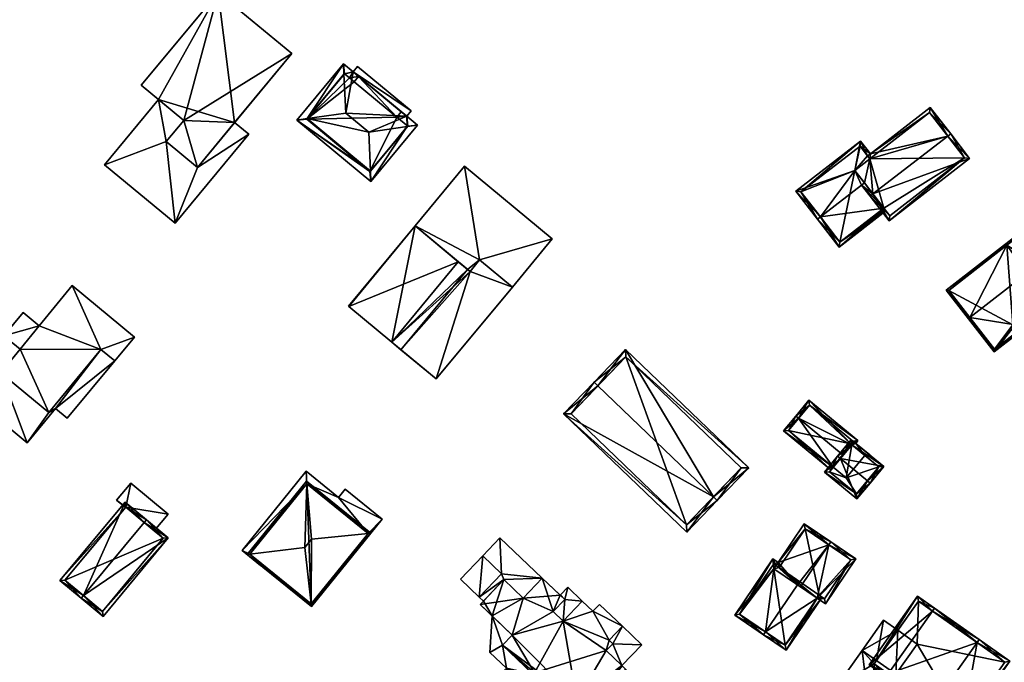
# Model space of a CAD drawing. Header units: inches. Extents: x 2685601 to 2690022, y 1235992 to 1239010.
# Tile 325 of 390: x 2689165 to 2689304, y 1238243 to 1238333. Entities that reach past the tile are written whole.
import ezdxf

# ---------------------------------------------------------------- set-up
doc = ezdxf.new("R2010")
doc.units = ezdxf.units.IN
doc.header["$MEASUREMENT"] = 0
doc.layers.add('Gebaeude Einzelhaus', color=10, linetype='Continuous')
doc.layers.add('Offenes Gebaeude', color=10, linetype='Continuous')

msp = doc.modelspace()

# ---------------------------------------------------------------- meshes
at = {"layer": 'Gebaeude Einzelhaus'}
mesh = msp.add_polyface(dxfattribs=at)
corners = [(2689187.957, 1238319.131, 526.62), (2689192.827, 1238337.186, 526.62), (2689181.978, 1238324.081, 526.62), (2689203.218, 1238328.584, 526.62), (2689189.884, 1238312.477, 526.62), (2689185.472, 1238316.129, 526.62), (2689184.411, 1238322.067, 523.816), (2689181.978, 1238324.081, 512.683), (2689184.411, 1238322.067, 512.683), (2689187.957, 1238319.131, 523.816), (2689185.472, 1238316.129, 523.816), (2689189.884, 1238312.477, 523.816), (2689195.141, 1238318.827, 523.816), (2689203.218, 1238328.584, 512.683), (2689195.141, 1238318.827, 512.683), (2689192.827, 1238337.186, 512.683), (2689187.957, 1238319.131, 512.683), (2689189.884, 1238312.477, 512.683), (2689185.472, 1238316.129, 512.683)]
mesh.append_faces([[corners[k] for k in face] for face in [(3, 0, 4), (4, 0, 5), (3, 1, 0), (0, 1, 2)]], dxfattribs={"color": 13})
mesh.append_faces([[corners[k] for k in face] for face in [(16, 17, 18), (8, 14, 16), (16, 14, 17), (8, 15, 14), (14, 15, 13), (8, 7, 15), (2, 1, 7), (7, 1, 15), (1, 3, 15), (15, 3, 13), (13, 12, 14), (12, 4, 11), (13, 3, 12), (12, 3, 4), (4, 5, 11), (11, 5, 10), (5, 0, 10), (10, 0, 9), (0, 6, 9), (6, 7, 8), (0, 2, 6), (6, 2, 7)]], dxfattribs={"color": 41})
mesh = msp.add_polyface(dxfattribs=at)
corners = [(2689214.371, 1238310.49, 525.308), (2689220.963, 1238318.453, 525.308), (2689219.49, 1238318.242, 526.198), (2689214.303, 1238311.977, 526.198), (2689214.053, 1238317.463, 529.484), (2689203.898, 1238319.16, 525.308), (2689205.371, 1238319.371, 526.198), (2689210.808, 1238320.15, 529.484), (2689211.858, 1238325.99, 525.308), (2689210.49, 1238327.123, 525.308), (2689210.558, 1238325.637, 526.198), (2689219.423, 1238319.728, 525.308), (2689219.555, 1238318.32, 526.116), (2689218.015, 1238319.596, 526.115), (2689218.633, 1238320.341, 525.333), (2689212.609, 1238325.329, 525.333), (2689211.337, 1238325.131, 526.112), (2689211.991, 1238324.582, 526.116), (2689210.622, 1238325.715, 526.116), (2689205.306, 1238319.293, 526.116), (2689214.238, 1238311.898, 526.116), (2689220.04, 1238320.473, 524.526), (2689212.475, 1238326.736, 524.526), (2689210.622, 1238325.715, 516.89), (2689211.337, 1238325.131, 516.89), (2689205.306, 1238319.293, 516.89), (2689214.238, 1238311.898, 516.89), (2689219.555, 1238318.32, 516.89), (2689218.015, 1238319.596, 516.89), (2689218.633, 1238320.341, 516.89), (2689212.609, 1238325.329, 516.89), (2689211.991, 1238324.582, 516.89), (2689211.858, 1238325.99, 525.208), (2689212.475, 1238326.736, 524.426), (2689219.423, 1238319.728, 525.208), (2689220.04, 1238320.473, 524.426)]
mesh.append_faces([[corners[k] for k in face] for face in [(11, 21, 8), (8, 21, 22), (5, 20, 0), (0, 20, 3), (6, 19, 5), (5, 19, 20), (9, 6, 5), (9, 10, 6), (8, 18, 9), (9, 18, 10), (8, 16, 18), (11, 15, 8), (8, 15, 16), (16, 15, 17), (11, 14, 15), (11, 13, 14), (1, 12, 11), (11, 12, 13), (1, 2, 12), (0, 2, 1), (0, 3, 2), (9, 6, 10), (10, 6, 7), (9, 5, 6), (11, 2, 1), (11, 4, 2), (8, 7, 11), (11, 7, 4), (8, 10, 7), (8, 9, 10), (6, 4, 7), (6, 3, 4), (6, 5, 3), (3, 5, 0), (0, 2, 3), (3, 2, 4), (0, 1, 2)]], dxfattribs={"color": 13})
mesh.append_faces([[corners[k] for k in face] for face in [(32, 35, 34), (33, 35, 32), (22, 21, 33), (33, 21, 35), (34, 21, 11), (34, 35, 21), (32, 34, 8), (8, 34, 11), (8, 22, 32), (32, 22, 33), (28, 31, 30), (28, 30, 29), (26, 28, 27), (25, 31, 28), (25, 28, 26), (24, 31, 25), (24, 25, 23), (16, 31, 24), (17, 31, 16), (30, 31, 15), (15, 31, 17), (29, 30, 15), (14, 29, 15), (28, 29, 14), (13, 28, 14), (27, 28, 13), (12, 27, 13), (2, 27, 12), (26, 27, 3), (3, 27, 2), (20, 26, 3), (25, 26, 20), (19, 25, 20), (23, 25, 6), (6, 25, 19), (10, 23, 6), (18, 23, 10), (24, 23, 16), (16, 23, 18)]], dxfattribs={"color": 41})
mesh = msp.add_polyface(dxfattribs=at)
corners = [(2689185.472, 1238316.129, 523.816), (2689184.411, 1238322.067, 523.816), (2689176.798, 1238312.871, 523.816), (2689187.957, 1238319.131, 523.816), (2689186.758, 1238304.626, 523.816), (2689189.884, 1238312.477, 523.816), (2689197.143, 1238317.169, 523.816), (2689195.141, 1238318.827, 523.816), (2689176.798, 1238312.871, 512.683), (2689184.411, 1238322.067, 512.683), (2689186.758, 1238304.626, 512.683), (2689197.143, 1238317.169, 512.683), (2689195.141, 1238318.827, 512.683), (2689185.472, 1238316.129, 512.683), (2689187.957, 1238319.131, 512.683), (2689189.884, 1238312.477, 512.683)]
mesh.append_faces([[corners[k] for k in face] for face in [(5, 6, 7), (0, 4, 5), (5, 4, 6), (0, 2, 4), (3, 1, 0), (0, 1, 2)]], dxfattribs={"color": 13})
mesh.append_faces([[corners[k] for k in face] for face in [(10, 15, 11), (11, 15, 12), (8, 13, 10), (10, 13, 15), (8, 9, 13), (13, 9, 14), (11, 12, 6), (6, 12, 7), (6, 4, 11), (11, 4, 10), (4, 2, 10), (10, 2, 8), (9, 8, 1), (1, 8, 2)]], dxfattribs={"color": 41})
mesh = msp.add_polyface(dxfattribs=at)
corners = [(2689283.599, 1238309.993, 536.343), (2689284.799, 1238308.438, 537.442), (2689285.195, 1238308.744, 537.442), (2689284.749, 1238313.715, 535.088), (2689295.771, 1238316.909, 537.442), (2689283.994, 1238310.299, 536.343), (2689293.29, 1238320.94, 534.808), (2689296.166, 1238317.214, 537.442), (2689284.839, 1238314.416, 534.808), (2689284.444, 1238314.11, 534.808), (2689282.624, 1238312.074, 535.088), (2689287.474, 1238304.973, 535.124), (2689298.841, 1238313.749, 535.124), (2689293.2, 1238320.239, 535.088), (2689287.564, 1238305.674, 535.389), (2689298.14, 1238313.839, 535.389), (2689298.14, 1238313.839, 522.065), (2689293.2, 1238320.239, 522.065), (2689284.749, 1238313.715, 522.065), (2689286.73, 1238306.754, 533.919), (2689286.73, 1238306.754, 522.065), (2689287.564, 1238305.674, 522.065), (2689282.624, 1238312.074, 522.065)]
mesh.append_faces([[corners[k] for k in face] for face in [(11, 15, 12), (12, 15, 7), (7, 15, 4), (11, 14, 15), (11, 1, 14), (14, 1, 2), (0, 2, 1), (0, 5, 2), (8, 3, 9), (6, 13, 8), (8, 13, 3), (6, 7, 13), (13, 7, 4), (2, 12, 4), (4, 12, 7), (1, 11, 2), (2, 11, 12), (5, 3, 10), (3, 8, 9), (3, 4, 8), (8, 4, 6), (6, 4, 7), (0, 2, 5), (5, 2, 3), (3, 2, 4), (0, 1, 2)]], dxfattribs={"color": 13})
mesh.append_faces([[corners[k] for k in face] for face in [(16, 18, 17), (16, 20, 18), (18, 20, 22), (16, 21, 20), (15, 14, 16), (16, 14, 21), (19, 2, 5), (19, 14, 2), (19, 21, 14), (19, 20, 21), (3, 13, 18), (18, 13, 17), (13, 16, 17), (4, 15, 13), (13, 15, 16)]], dxfattribs={"color": 41})
mesh = msp.add_polyface(dxfattribs=at)
corners = [(2689282.624, 1238312.074, 535.088), (2689283.466, 1238316.195, 533.551), (2689274.341, 1238309.151, 533.551), (2689284.444, 1238314.11, 534.808), (2689284.839, 1238314.416, 534.808), (2689277.787, 1238305.507, 536.342), (2689277.391, 1238305.201, 536.342), (2689283.599, 1238309.993, 536.343), (2689283.994, 1238310.299, 536.343), (2689284.749, 1238313.715, 535.088), (2689280.434, 1238301.26, 533.649), (2689286.73, 1238306.754, 533.919), (2689286.921, 1238306.507, 533.75), (2689286.948, 1238306.472, 533.727), (2689287.036, 1238306.358, 533.649), (2689280.524, 1238301.962, 533.92), (2689283.376, 1238315.494, 533.831), (2689275.043, 1238309.061, 533.831), (2689284.749, 1238313.715, 522.065), (2689283.376, 1238315.494, 522.065), (2689275.043, 1238309.061, 522.065), (2689280.524, 1238301.962, 522.065), (2689286.73, 1238306.754, 522.065), (2689282.624, 1238312.074, 522.065)]
mesh.append_faces([[corners[k] for k in face] for face in [(2, 17, 6), (6, 17, 5), (16, 4, 3), (2, 1, 17), (17, 1, 16), (16, 1, 4), (12, 15, 11), (12, 13, 15), (15, 6, 5), (15, 10, 6), (13, 14, 15), (15, 14, 10), (12, 10, 13), (13, 10, 14), (5, 11, 7), (7, 11, 8), (5, 10, 11), (11, 10, 12), (5, 6, 10), (3, 0, 9), (0, 7, 8), (0, 5, 7), (0, 2, 5), (5, 2, 6), (4, 1, 3), (3, 1, 0), (0, 1, 2)]], dxfattribs={"color": 13})
mesh.append_faces([[corners[k] for k in face] for face in [(18, 23, 19), (19, 23, 20), (20, 23, 21), (21, 23, 22), (11, 21, 22), (11, 15, 21), (5, 17, 15), (15, 17, 21), (21, 17, 20), (17, 16, 20), (20, 16, 19), (18, 3, 9), (19, 16, 18), (18, 16, 3)]], dxfattribs={"color": 41})
mesh = msp.add_polyface(dxfattribs=at)
corners = [(2689220.593, 1238304.231, 527.635), (2689228.351, 1238297.809, 527.635), (2689229.703, 1238299.442, 527.635), (2689239.944, 1238302.399, 527.635), (2689234.326, 1238295.613, 527.635), (2689227.563, 1238312.65, 527.635), (2689220.593, 1238304.231, 524.711), (2689227.563, 1238312.65, 511.977), (2689220.593, 1238304.231, 511.977), (2689226.702, 1238299.174, 526.441), (2689226.702, 1238299.174, 524.711), (2689228.351, 1238297.809, 526.457), (2689229.703, 1238299.442, 526.457), (2689234.326, 1238295.613, 526.501), (2689234.326, 1238295.613, 511.977), (2689239.944, 1238302.399, 511.977), (2689227.989, 1238298.108, 511.977), (2689229.703, 1238299.442, 511.977), (2689228.351, 1238297.809, 511.977)]
mesh.append_faces([[corners[k] for k in face] for face in [(0, 2, 5), (5, 2, 3), (3, 2, 4), (0, 1, 2)]], dxfattribs={"color": 13})
mesh.append_faces([[corners[k] for k in face] for face in [(14, 17, 15), (15, 17, 7), (7, 17, 8), (8, 17, 16), (16, 17, 18), (5, 3, 7), (7, 3, 15), (13, 3, 4), (13, 15, 3), (13, 14, 15), (4, 2, 13), (13, 2, 12), (2, 1, 12), (12, 1, 11), (1, 9, 11), (9, 6, 10), (1, 0, 9), (9, 0, 6), (6, 7, 8), (0, 5, 6), (6, 5, 7)]], dxfattribs={"color": 41})
mesh = msp.add_polyface(dxfattribs=at)
corners = [(2689211.241, 1238292.865, 524.711), (2689220.593, 1238304.231, 524.711), (2689211.207, 1238292.894, 524.711), (2689226.702, 1238299.174, 524.711), (2689217.316, 1238287.836, 524.711), (2689211.207, 1238292.894, 511.977), (2689220.593, 1238304.231, 511.977), (2689211.241, 1238292.865, 511.977), (2689217.316, 1238287.836, 511.977), (2689218.604, 1238286.77, 511.977), (2689218.604, 1238286.77, 524.711), (2689227.989, 1238298.108, 511.977)]
mesh.append_faces([[corners[k] for k in face] for face in [(3, 0, 4), (3, 1, 0), (0, 1, 2)]], dxfattribs={"color": 13})
mesh.append_faces([[corners[k] for k in face] for face in [(8, 11, 9), (5, 6, 7), (7, 6, 8), (8, 6, 11), (4, 9, 10), (0, 8, 4), (4, 8, 9), (0, 7, 8), (0, 2, 7), (7, 2, 5), (2, 1, 5), (5, 1, 6)]], dxfattribs={"color": 41})
mesh = msp.add_polyface(dxfattribs=at)
corners = [(2689306.447, 1238303.331, 533.183), (2689306.644, 1238303.484, 533.182), (2689306.491, 1238303.681, 533.031), (2689304.099, 1238301.507, 533.183), (2689295.539, 1238295.183, 533.031), (2689298.867, 1238291.303, 536.128), (2689298.669, 1238291.149, 536.128), (2689307.074, 1238297.671, 536.128), (2689309.101, 1238294.65, 534.227), (2689309.145, 1238295.001, 534.358), (2689311.848, 1238296.78, 534.227), (2689311.496, 1238296.825, 534.359), (2689305.258, 1238290.26, 533.644), (2689302.295, 1238286.476, 533.031), (2689305.879, 1238289.258, 533.031), (2689311.694, 1238296.979, 534.359), (2689302.339, 1238286.828, 533.162), (2689305.548, 1238289.318, 533.162), (2689304.948, 1238290.285, 533.754), (2689308.914, 1238294.815, 534.355), (2689306.448, 1238303.33, 533.183), (2689295.89, 1238295.139, 533.183), (2689304.948, 1238290.285, 523.943), (2689305.548, 1238289.318, 523.943), (2689308.914, 1238294.815, 523.943), (2689311.496, 1238296.825, 523.943), (2689306.448, 1238303.33, 523.943), (2689304.098, 1238301.508, 523.943), (2689295.89, 1238295.139, 523.943), (2689302.339, 1238286.828, 523.943)]
mesh.append_faces([[corners[k] for k in face] for face in [(4, 21, 6), (6, 21, 5), (4, 3, 21), (4, 2, 3), (3, 2, 20), (20, 2, 1), (8, 11, 10), (10, 11, 15), (12, 19, 8), (8, 19, 11), (12, 18, 19), (14, 17, 12), (12, 17, 18), (14, 16, 17), (16, 6, 5), (14, 13, 16), (16, 13, 6), (11, 10, 15), (12, 13, 14), (12, 5, 13), (13, 5, 6), (8, 7, 12), (12, 7, 5), (11, 9, 10), (10, 9, 8), (8, 9, 7), (3, 5, 7), (3, 4, 5), (5, 4, 6), (0, 2, 3), (3, 2, 4), (0, 1, 2)]], dxfattribs={"color": 13})
mesh.append_faces([[corners[k] for k in face] for face in [(24, 27, 25), (25, 27, 26), (24, 22, 27), (27, 22, 28), (28, 22, 29), (29, 22, 23), (17, 16, 23), (23, 16, 29), (16, 28, 29), (5, 21, 16), (16, 21, 28), (3, 27, 21), (21, 27, 28), (20, 26, 3), (3, 26, 27), (11, 19, 25), (25, 19, 24), (19, 18, 24), (24, 18, 22), (18, 17, 22), (22, 17, 23)]], dxfattribs={"color": 41})
mesh = msp.add_polyface(dxfattribs=at)
corners = [(2689228.351, 1238297.809, 526.457), (2689217.316, 1238287.836, 526.441), (2689223.589, 1238282.643, 526.501), (2689226.702, 1238299.174, 526.441), (2689234.326, 1238295.613, 526.501), (2689229.703, 1238299.442, 526.457), (2689217.316, 1238287.836, 524.711), (2689226.702, 1238299.174, 524.711), (2689218.604, 1238286.77, 524.711), (2689223.589, 1238282.643, 511.977), (2689218.604, 1238286.77, 511.977), (2689234.326, 1238295.613, 511.977), (2689227.989, 1238298.108, 511.977), (2689228.351, 1238297.809, 511.977), (2689229.703, 1238299.442, 511.977)]
mesh.append_faces([[corners[k] for k in face] for face in [(0, 4, 5), (0, 2, 4), (3, 1, 0), (0, 1, 2)]], dxfattribs={"color": 13})
mesh.append_faces([[corners[k] for k in face] for face in [(10, 13, 9), (9, 13, 11), (11, 13, 14), (10, 12, 13), (2, 11, 4), (2, 9, 11), (1, 8, 2), (2, 8, 9), (9, 8, 10), (1, 6, 8), (1, 3, 6), (6, 3, 7)]], dxfattribs={"color": 41})
mesh = msp.add_polyface(dxfattribs=at)
corners = [(2689167.543, 1238290.15, 523.544), (2689165.292, 1238292.013, 523.544), (2689162.585, 1238288.743, 523.544), (2689164.892, 1238286.834, 523.544), (2689168.907, 1238277.905, 523.544), (2689162.139, 1238283.509, 523.544), (2689176.282, 1238286.814, 523.544), (2689181.013, 1238288.546, 523.544), (2689178.238, 1238285.194, 523.544), (2689172.232, 1238295.815, 523.544), (2689162.139, 1238283.509, 521.446), (2689164.892, 1238286.834, 521.446), (2689168.907, 1238277.905, 521.446), (2689176.282, 1238286.814, 521.446), (2689178.238, 1238285.194, 521.446), (2689178.238, 1238285.194, 508.724), (2689181.013, 1238288.546, 508.724), (2689172.232, 1238295.815, 508.724), (2689167.543, 1238290.15, 508.724), (2689165.292, 1238292.013, 508.724), (2689162.585, 1238288.743, 508.724), (2689162.585, 1238288.743, 521.446), (2689176.282, 1238286.814, 508.724), (2689164.892, 1238286.834, 508.724), (2689168.907, 1238277.905, 508.724), (2689162.139, 1238283.509, 508.724)]
mesh.append_faces([[corners[k] for k in face] for face in [(0, 6, 9), (9, 6, 7), (7, 6, 8), (0, 3, 6), (6, 3, 4), (4, 3, 5), (0, 2, 3), (0, 1, 2)]], dxfattribs={"color": 13})
mesh.append_faces([[corners[k] for k in face] for face in [(23, 24, 25), (23, 22, 24), (22, 16, 15), (22, 17, 16), (20, 18, 23), (23, 18, 22), (22, 18, 17), (20, 19, 18), (3, 2, 11), (11, 2, 21), (19, 21, 1), (1, 21, 2), (19, 20, 21), (1, 0, 19), (19, 0, 18), (0, 9, 18), (18, 9, 17), (9, 7, 17), (17, 7, 16), (14, 7, 8), (14, 16, 7), (14, 15, 16), (8, 6, 14), (14, 6, 13), (6, 4, 13), (13, 4, 12), (4, 5, 12), (12, 5, 10), (5, 3, 10), (10, 3, 11)]], dxfattribs={"color": 41})
mesh = msp.add_polyface(dxfattribs=at)
corners = [(2689165.849, 1238273.654, 521.446), (2689168.907, 1238277.905, 521.446), (2689162.139, 1238283.509, 521.446), (2689169.85, 1238278.487, 521.446), (2689176.282, 1238286.814, 521.446), (2689162.585, 1238288.743, 521.446), (2689164.892, 1238286.834, 521.446), (2689156.501, 1238281.394, 521.446), (2689178.238, 1238285.194, 521.446), (2689171.532, 1238277.094, 521.446), (2689162.585, 1238288.743, 508.724), (2689156.501, 1238281.394, 508.724), (2689165.849, 1238273.654, 508.724), (2689169.85, 1238278.487, 508.724), (2689171.532, 1238277.094, 508.724), (2689178.238, 1238285.194, 508.724), (2689164.892, 1238286.834, 508.724), (2689162.139, 1238283.509, 508.724), (2689168.907, 1238277.905, 508.724), (2689176.282, 1238286.814, 508.724)]
mesh.append_faces([[corners[k] for k in face] for face in [(4, 3, 8), (8, 3, 9), (0, 2, 7), (7, 2, 5), (5, 2, 6), (4, 1, 3), (3, 1, 0), (0, 1, 2)]], dxfattribs={"color": 13})
mesh.append_faces([[corners[k] for k in face] for face in [(13, 15, 14), (13, 19, 15), (12, 18, 13), (13, 18, 19), (10, 17, 11), (11, 17, 12), (12, 17, 18), (10, 16, 17), (9, 15, 8), (9, 14, 15), (9, 3, 14), (14, 3, 13), (3, 0, 13), (13, 0, 12), (0, 7, 12), (12, 7, 11), (5, 10, 7), (7, 10, 11)]], dxfattribs={"color": 41})
mesh = msp.add_polyface(dxfattribs=at)
corners = [(2689262.681, 1238266.006, 532.069), (2689241.56, 1238277.72, 528.435), (2689258.933, 1238261.024, 528.435), (2689246.39, 1238281.664, 532.069), (2689245.85, 1238282.183, 532.069), (2689263.221, 1238265.486, 532.069), (2689267.684, 1238270.129, 527.803), (2689250.311, 1238286.825, 527.803), (2689242.62, 1238277.741, 528.875), (2689250.333, 1238285.765, 528.299), (2689258.911, 1238262.084, 528.875), (2689266.624, 1238270.108, 528.3), (2689266.624, 1238270.108, 517.218), (2689250.333, 1238285.765, 517.218), (2689242.62, 1238277.741, 517.218), (2689258.911, 1238262.084, 517.218)]
mesh.append_faces([[corners[k] for k in face] for face in [(11, 9, 6), (6, 9, 7), (10, 0, 5), (5, 0, 11), (5, 11, 6), (2, 10, 5), (8, 10, 1), (1, 10, 2), (3, 8, 4), (9, 3, 4), (7, 9, 4), (4, 8, 1), (0, 7, 3), (3, 7, 4), (5, 6, 0), (0, 6, 7), (0, 2, 5), (4, 1, 3), (3, 1, 0), (0, 1, 2)]], dxfattribs={"color": 13})
mesh.append_faces([[corners[k] for k in face] for face in [(13, 15, 14), (12, 15, 13), (10, 15, 0), (11, 15, 12), (0, 15, 11), (14, 15, 10), (8, 14, 10), (3, 14, 8), (13, 14, 9), (9, 14, 3), (12, 13, 9), (11, 12, 9)]], dxfattribs={"color": 41})
mesh = msp.add_polyface(dxfattribs=at)
corners = [(2689279.589, 1238270.198, 524.453), (2689272.59, 1238275.313, 524.222), (2689279.272, 1238269.812, 524.222), (2689274.709, 1238277.1, 525.485), (2689274.323, 1238277.418, 525.485), (2689281.005, 1238271.917, 525.485), (2689282.203, 1238273.371, 524.662), (2689282.204, 1238273.373, 524.662), (2689282.765, 1238273.556, 524.444), (2689284.034, 1238271.865, 524.662), (2689283.089, 1238273.95, 524.222), (2689276.163, 1238279.653, 524.222), (2689284.738, 1238271.934, 524.444), (2689284.42, 1238271.548, 524.662), (2689282.061, 1238273.488, 524.662), (2689282.378, 1238273.871, 524.445), (2689276.231, 1238278.949, 524.44), (2689273.294, 1238275.381, 524.454), (2689282.203, 1238273.371, 518.391), (2689282.061, 1238273.488, 518.391), (2689284.034, 1238271.865, 518.391), (2689282.378, 1238273.871, 518.391), (2689276.231, 1238278.949, 518.391), (2689273.294, 1238275.381, 518.391), (2689279.589, 1238270.198, 518.391), (2689281.42, 1238268.69, 518.391)]
mesh.append_faces([[corners[k] for k in face] for face in [(4, 17, 1), (1, 17, 2), (2, 17, 0), (4, 3, 17), (9, 12, 13), (9, 8, 12), (10, 16, 11), (11, 16, 4), (4, 16, 3), (8, 15, 10), (10, 15, 16), (9, 7, 8), (8, 7, 15), (15, 7, 14), (14, 7, 6), (3, 11, 4), (8, 9, 12), (12, 9, 13), (3, 7, 11), (11, 7, 10), (10, 7, 8), (8, 7, 9), (5, 6, 3), (3, 6, 7), (3, 0, 5), (4, 1, 3), (3, 1, 0), (0, 1, 2)]], dxfattribs={"color": 13})
mesh.append_faces([[corners[k] for k in face] for face in [(24, 18, 25), (25, 18, 20), (24, 19, 18), (19, 22, 21), (24, 23, 19), (19, 23, 22), (0, 23, 24), (0, 17, 23), (3, 16, 17), (17, 16, 23), (23, 16, 22), (16, 21, 22), (16, 15, 21), (15, 19, 21), (15, 14, 19), (6, 9, 20), (20, 18, 6), (6, 18, 14), (14, 18, 19)]], dxfattribs={"color": 41})
mesh = msp.add_polyface(dxfattribs=at)
corners = [(2689284.414, 1238268.281, 526.434), (2689284.8, 1238267.964, 526.434), (2689286.723, 1238270.3, 525.064), (2689280.599, 1238271.423, 526.434), (2689282.135, 1238274.076, 525.064), (2689280.213, 1238271.741, 526.434), (2689278.361, 1238269.493, 525.064), (2689282.949, 1238265.715, 525.064), (2689286.019, 1238270.231, 525.291), (2689282.88, 1238266.419, 525.299), (2689282.204, 1238273.373, 525.29), (2689279.065, 1238269.561, 525.299), (2689282.88, 1238266.419, 518.391), (2689286.019, 1238270.231, 518.391), (2689284.034, 1238271.865, 524.662), (2689284.034, 1238271.865, 518.391), (2689282.204, 1238273.373, 524.662), (2689279.589, 1238270.198, 524.453), (2689279.065, 1238269.561, 518.391), (2689281.005, 1238271.917, 525.485), (2689282.203, 1238273.371, 524.662), (2689282.204, 1238273.373, 518.391), (2689282.203, 1238273.371, 518.391), (2689279.589, 1238270.198, 518.391), (2689281.42, 1238268.69, 518.391)]
mesh.append_faces([[corners[k] for k in face] for face in [(11, 9, 6), (6, 9, 7), (3, 11, 5), (10, 3, 5), (5, 11, 6), (4, 10, 5), (8, 10, 2), (2, 10, 4), (1, 9, 0), (0, 8, 1), (7, 9, 1), (1, 8, 2), (3, 7, 0), (0, 7, 1), (5, 6, 3), (3, 6, 7), (3, 4, 5), (0, 2, 3), (3, 2, 4), (0, 1, 2)]], dxfattribs={"color": 13})
mesh.append_faces([[corners[k] for k in face] for face in [(21, 15, 22), (13, 24, 15), (24, 18, 23), (13, 12, 24), (24, 12, 18), (9, 11, 12), (12, 11, 18), (18, 17, 23), (20, 21, 22), (20, 16, 21), (19, 10, 20), (20, 10, 16), (17, 3, 19), (19, 3, 10), (18, 11, 17), (17, 11, 3), (8, 14, 10), (10, 14, 16), (8, 13, 14), (14, 13, 15), (8, 12, 13), (8, 9, 12), (8, 0, 9)]], dxfattribs={"color": 41})
mesh = msp.add_polyface(dxfattribs=at)
corners = [(2689205.981, 1238250.544, 522.93), (2689214.345, 1238260.876, 522.93), (2689213.991, 1238260.841, 523.104), (2689205.941, 1238250.897, 523.104), (2689205.989, 1238260.059, 527.039), (2689205.04, 1238258.888, 527.039), (2689196.918, 1238257.881, 522.93), (2689197.274, 1238257.925, 523.11), (2689205.281, 1238268.213, 522.93), (2689205.312, 1238267.853, 523.112), (2689213.994, 1238260.839, 523.101), (2689205.944, 1238250.895, 523.101), (2689205.319, 1238267.861, 523.104), (2689197.269, 1238257.919, 523.105), (2689213.994, 1238260.839, 519.829), (2689205.319, 1238267.861, 511.169), (2689205.319, 1238267.861, 519.829), (2689213.994, 1238260.839, 511.169), (2689213.994, 1238260.839, 519.929), (2689205.319, 1238267.861, 519.929), (2689197.269, 1238257.919, 511.169), (2689197.269, 1238257.919, 519.829), (2689197.269, 1238257.919, 519.929), (2689198.967, 1238256.544, 519.829), (2689205.944, 1238250.895, 511.169), (2689198.967, 1238256.544, 519.929), (2689211.579, 1238257.855, 519.829), (2689211.579, 1238257.855, 519.929)]
mesh.append_faces([[corners[k] for k in face] for face in [(13, 3, 6), (7, 13, 6), (9, 7, 8), (12, 9, 8), (2, 12, 8), (8, 7, 6), (10, 2, 1), (1, 2, 8), (3, 11, 0), (0, 11, 10), (6, 3, 0), (0, 10, 1), (9, 5, 4), (8, 7, 9), (9, 7, 5), (8, 6, 7), (2, 9, 4), (1, 8, 2), (2, 8, 9), (7, 3, 5), (7, 6, 3), (3, 6, 0), (3, 4, 5), (0, 2, 3), (3, 2, 4), (0, 1, 2)]], dxfattribs={"color": 13})
mesh.append_faces([[corners[k] for k in face] for face in [(15, 24, 20), (17, 24, 15), (10, 27, 18), (26, 17, 14), (26, 24, 17), (10, 11, 27), (27, 11, 26), (26, 11, 24), (20, 23, 21), (25, 13, 22), (23, 3, 25), (25, 3, 13), (23, 11, 3), (20, 24, 23), (23, 24, 11), (22, 9, 19), (19, 9, 12), (13, 7, 22), (22, 7, 9), (15, 20, 16), (16, 20, 21), (12, 2, 19), (19, 2, 18), (18, 2, 10), (17, 15, 14), (14, 15, 16)]], dxfattribs={"color": 41})
mesh = msp.add_polyface(dxfattribs=at)
corners = [(2689182.387, 1238262.4, 519.316), (2689185.78, 1238260.231, 515.524), (2689182.706, 1238262.784, 519.316), (2689173.823, 1238252.089, 519.316), (2689176.578, 1238249.151, 515.524), (2689173.504, 1238251.704, 519.316), (2689179.704, 1238265.278, 515.524), (2689170.501, 1238254.198, 515.524), (2689176.513, 1238249.855, 515.998), (2689185.076, 1238260.166, 515.999), (2689179.769, 1238264.574, 516.01), (2689171.205, 1238254.263, 516.01), (2689183.806, 1238261.221, 515.138), (2689183.806, 1238261.221, 515.038), (2689185.076, 1238260.166, 508.389), (2689179.769, 1238264.574, 508.389), (2689179.769, 1238264.574, 515.038), (2689179.769, 1238264.574, 515.138), (2689179.733, 1238264.531, 515.038), (2689171.205, 1238254.263, 508.389), (2689179.733, 1238264.531, 515.138), (2689176.513, 1238249.855, 508.389)]
mesh.append_faces([[corners[k] for k in face] for face in [(3, 8, 5), (11, 3, 5), (10, 11, 7), (7, 11, 5), (6, 10, 7), (0, 10, 2), (9, 0, 2), (2, 10, 6), (1, 8, 9), (1, 9, 2), (5, 8, 4), (4, 8, 1), (3, 7, 5), (2, 6, 0), (0, 6, 3), (3, 6, 7), (4, 3, 5), (4, 1, 3), (3, 1, 0), (0, 1, 2)]], dxfattribs={"color": 13})
mesh.append_faces([[corners[k] for k in face] for face in [(14, 21, 19), (14, 19, 15), (9, 8, 14), (14, 8, 21), (8, 19, 21), (3, 11, 8), (8, 11, 19), (15, 18, 16), (20, 10, 17), (18, 11, 20), (20, 11, 10), (15, 19, 18), (18, 19, 11), (10, 12, 17), (13, 15, 16), (13, 14, 15), (12, 9, 13), (13, 9, 14), (10, 0, 12), (12, 0, 9)]], dxfattribs={"color": 41})
mesh = msp.add_polyface(dxfattribs=at)
corners = [(2689277.32, 1238251.721, 525.047), (2689278.498, 1238250.923, 524.379), (2689282.796, 1238257.269, 524.379), (2689278.983, 1238259.249, 526.382), (2689279.264, 1238259.663, 526.382), (2689274.964, 1238253.316, 526.382), (2689271.535, 1238256.343, 524.379), (2689271.208, 1238255.861, 524.379), (2689274.554, 1238253.594, 526.163), (2689271.815, 1238256.757, 524.38), (2689275.508, 1238262.208, 524.379), (2689277.6, 1238252.134, 525.047), (2689278.364, 1238251.618, 524.614), (2689282.103, 1238257.135, 524.613), (2689275.641, 1238261.513, 524.6), (2689271.949, 1238256.064, 524.599), (2689271.071, 1238257.261, 523.983), (2689265.691, 1238249.32, 523.983), (2689270.062, 1238246.964, 526.163), (2689269.781, 1238246.55, 526.163), (2689277.32, 1238251.721, 524.612), (2689272.963, 1238244.395, 524.379), (2689278.015, 1238251.854, 524.379), (2689277.6, 1238252.134, 524.612), (2689272.829, 1238245.09, 524.611), (2689271.205, 1238256.566, 524.204), (2689266.386, 1238249.454, 524.204), (2689277.32, 1238251.721, 516.249), (2689277.6, 1238252.134, 516.249), (2689278.364, 1238251.618, 516.249), (2689282.103, 1238257.135, 516.249), (2689275.641, 1238261.513, 516.249), (2689271.949, 1238256.064, 516.249), (2689271.535, 1238256.343, 516.249), (2689271.208, 1238255.861, 516.249), (2689271.205, 1238256.566, 516.249), (2689266.386, 1238249.454, 516.249), (2689272.829, 1238245.09, 516.249)]
mesh.append_faces([[corners[k] for k in face] for face in [(16, 26, 17), (17, 26, 19), (19, 26, 18), (16, 25, 26), (16, 9, 25), (25, 9, 6), (22, 20, 23), (19, 24, 21), (21, 24, 22), (22, 24, 20), (19, 18, 24), (18, 20, 8), (20, 22, 23), (19, 21, 18), (18, 21, 20), (20, 21, 22), (7, 18, 8), (7, 17, 18), (18, 17, 19), (9, 16, 6), (6, 16, 7), (7, 16, 17), (9, 15, 6), (10, 14, 9), (9, 14, 15), (10, 4, 14), (14, 4, 3), (1, 13, 2), (2, 13, 4), (4, 13, 3), (0, 12, 1), (1, 12, 13), (0, 11, 12), (9, 3, 10), (10, 3, 4), (6, 8, 9), (9, 8, 3), (3, 8, 5), (6, 7, 8), (0, 3, 5), (0, 2, 3), (3, 2, 4), (0, 1, 2)]], dxfattribs={"color": 13})
mesh.append_faces([[corners[k] for k in face] for face in [(33, 34, 35), (35, 34, 36), (36, 34, 37), (37, 34, 27), (24, 27, 20), (24, 37, 27), (18, 26, 24), (24, 26, 37), (37, 26, 36), (26, 25, 36), (36, 25, 35), (6, 33, 25), (25, 33, 35), (28, 30, 29), (28, 31, 30), (28, 32, 31), (32, 34, 33), (28, 27, 32), (32, 27, 34), (15, 32, 6), (6, 32, 33), (14, 31, 15), (15, 31, 32), (14, 30, 31), (3, 13, 14), (14, 13, 30), (13, 29, 30), (13, 12, 29), (23, 12, 11), (23, 29, 12), (23, 28, 29), (20, 23, 0), (0, 23, 11), (20, 28, 23), (20, 27, 28), (0, 5, 20), (20, 5, 8)]], dxfattribs={"color": 41})
mesh = msp.add_polyface(dxfattribs=at)
corners = [(2689238.149, 1238234.748, 517.044), (2689237.418, 1238230.468, 517.044), (2689241.375, 1238234.619, 517.044), (2689232.081, 1238235.555, 517.044), (2689239.62, 1238236.293, 517.044), (2689234.567, 1238238.163, 517.044), (2689244.849, 1238236, 525.33), (2689250.293, 1238241.71, 525.33), (2689249.83, 1238242.151, 525.33), (2689249.78, 1238242.199, 525.33), (2689243.44, 1238237.343, 525.33), (2689247.559, 1238244.318, 525.33), (2689247.969, 1238245.786, 525.33), (2689248.488, 1238245.291, 525.33), (2689241.516, 1238248.484, 525.33), (2689245.694, 1238249.864, 525.33), (2689249.856, 1238247.766, 525.33), (2689246.628, 1238250.844, 525.33), (2689244.194, 1238251.293, 525.33), (2689234.301, 1238246.514, 525.33), (2689240.09, 1238249.845, 525.33), (2689238.543, 1238254.558, 525.33), (2689241.708, 1238251.541, 525.33), (2689235.856, 1238251.74, 525.33), (2689229.783, 1238250.821, 525.33), (2689233.133, 1238254.336, 525.33), (2689232.944, 1238245.09, 525.33), (2689242.313, 1238236.159, 525.33), (2689241.708, 1238251.541, 522.502), (2689242.129, 1238253.259, 522.502), (2689241.123, 1238252.203, 522.502), (2689244.194, 1238251.293, 522.502), (2689241.071, 1238252.148, 522.502), (2689241.516, 1238248.484, 522.502), (2689240.09, 1238249.845, 522.502), (2689232.798, 1238255.16, 522.502), (2689238.543, 1238254.558, 522.502), (2689232.581, 1238260.239, 522.502), (2689233.133, 1238254.336, 522.502), (2689235.856, 1238251.74, 522.502), (2689230.148, 1238257.685, 522.502), (2689229.648, 1238251.856, 522.502), (2689230.235, 1238251.296, 522.502), (2689233.479, 1238241.84, 522.502), (2689242.313, 1238236.159, 522.502), (2689232.944, 1238245.09, 522.502), (2689239.62, 1238236.293, 522.502), (2689242.843, 1238233.22, 522.502), (2689244.849, 1238236, 522.502), (2689243.44, 1238237.343, 522.502), (2689231.474, 1238249.209, 522.502), (2689234.301, 1238246.514, 522.502), (2689231.161, 1238244.05, 522.502), (2689238.149, 1238234.748, 522.502), (2689232.16, 1238240.458, 522.502), (2689250.63, 1238241.389, 522.502), (2689250.293, 1238241.71, 522.502), (2689248.488, 1238245.291, 522.502), (2689249.78, 1238242.199, 522.502), (2689252.596, 1238245.154, 522.502), (2689247.559, 1238244.318, 522.502), (2689249.856, 1238247.766, 522.502), (2689247.969, 1238245.786, 522.502), (2689230.148, 1238257.685, 517.114), (2689229.648, 1238251.856, 517.114), (2689232.798, 1238255.16, 517.114), (2689226.999, 1238254.381, 517.114), (2689232.081, 1238235.555, 510.839), (2689234.567, 1238238.163, 510.839), (2689237.418, 1238230.468, 510.838), (2689241.375, 1238234.619, 510.838), (2689237.254, 1238240.982, 510.839), (2689242.5, 1238236.355, 510.838), (2689237.441, 1238241.178, 510.839), (2689242.778, 1238236.09, 510.838), (2689230.235, 1238251.296, 510.839), (2689229.783, 1238250.821, 510.839), (2689231.474, 1238249.209, 510.839), (2689250.293, 1238241.71, 510.839), (2689249.83, 1238242.151, 510.839), (2689249.78, 1238242.199, 510.839), (2689249.856, 1238247.766, 510.839), (2689246.628, 1238250.844, 510.839), (2689245.694, 1238249.864, 510.839), (2689244.194, 1238251.293, 510.839), (2689238.543, 1238254.558, 510.839), (2689241.071, 1238252.148, 510.839), (2689241.516, 1238248.484, 510.839), (2689247.969, 1238245.786, 510.839), (2689247.559, 1238244.318, 510.839), (2689248.488, 1238245.291, 510.839), (2689243.44, 1238237.343, 510.839), (2689244.849, 1238236, 510.838), (2689232.944, 1238245.09, 510.839), (2689234.301, 1238246.514, 510.839), (2689235.856, 1238251.74, 510.839), (2689240.09, 1238249.845, 510.839), (2689233.133, 1238254.336, 510.839), (2689241.708, 1238251.541, 510.839), (2689232.581, 1238260.239, 510.839), (2689230.148, 1238257.685, 510.839), (2689229.648, 1238251.856, 510.839), (2689231.161, 1238244.05, 510.839), (2689233.479, 1238241.84, 510.839), (2689232.16, 1238240.458, 510.839), (2689242.843, 1238233.22, 510.838), (2689250.63, 1238241.389, 510.839), (2689252.596, 1238245.154, 510.839), (2689242.129, 1238253.259, 510.839), (2689241.123, 1238252.203, 510.839), (2689232.798, 1238255.16, 510.839), (2689226.999, 1238254.381, 510.839)]
mesh.append_faces([[corners[k] for k in face] for face in [(66, 64, 63), (63, 64, 65), (57, 61, 62), (57, 59, 61), (60, 58, 57), (57, 58, 59), (48, 55, 56), (48, 47, 55), (46, 43, 53), (53, 43, 54), (43, 45, 52), (52, 45, 50), (50, 45, 51), (49, 44, 48), (48, 44, 47), (47, 44, 46), (46, 44, 43), (43, 44, 45), (38, 41, 42), (38, 35, 41), (35, 37, 40), (39, 36, 38), (38, 36, 35), (35, 36, 37), (31, 28, 33), (33, 28, 34), (28, 30, 32), (31, 29, 28), (28, 29, 30), (10, 26, 27), (10, 19, 26), (19, 23, 24), (24, 23, 25), (19, 20, 23), (23, 20, 21), (21, 20, 22), (10, 14, 19), (19, 14, 20), (14, 15, 18), (15, 16, 17), (14, 12, 15), (15, 12, 16), (10, 11, 14), (14, 11, 12), (12, 11, 13), (6, 9, 10), (10, 9, 11), (6, 8, 9), (6, 7, 8), (3, 0, 5), (0, 2, 4), (3, 1, 0), (0, 1, 2)]], dxfattribs={"color": 13})
mesh.append_faces([[corners[k] for k in face] for face in [(111, 100, 101), (101, 100, 110), (66, 101, 64), (66, 111, 101), (63, 100, 66), (66, 100, 111), (107, 90, 81), (81, 90, 88), (107, 80, 90), (90, 80, 89), (74, 105, 70), (74, 92, 105), (105, 92, 106), (106, 92, 78), (72, 91, 74), (74, 91, 92), (103, 68, 104), (103, 71, 68), (77, 93, 102), (102, 93, 103), (103, 93, 71), (77, 94, 93), (110, 97, 101), (101, 97, 75), (110, 85, 97), (97, 85, 95), (100, 99, 110), (110, 99, 85), (109, 98, 86), (98, 87, 96), (98, 84, 87), (109, 108, 98), (98, 108, 84), (30, 29, 109), (109, 29, 108), (32, 30, 86), (86, 30, 109), (31, 84, 29), (29, 84, 108), (59, 107, 61), (61, 107, 81), (59, 58, 107), (107, 58, 80), (55, 106, 56), (56, 106, 78), (55, 47, 106), (106, 47, 105), (105, 2, 70), (2, 46, 4), (105, 47, 2), (2, 47, 46), (46, 53, 4), (4, 53, 0), (53, 5, 0), (5, 104, 68), (53, 54, 5), (5, 54, 104), (54, 43, 104), (104, 43, 103), (43, 52, 103), (103, 52, 102), (52, 50, 102), (102, 50, 77), (75, 64, 101), (75, 42, 64), (64, 42, 41), (41, 35, 64), (64, 35, 65), (35, 40, 65), (65, 40, 63), (63, 99, 100), (40, 37, 63), (63, 37, 99), (36, 85, 37), (37, 85, 99), (96, 86, 98), (96, 95, 86), (86, 95, 85), (95, 77, 97), (97, 77, 75), (75, 77, 76), (87, 94, 96), (96, 94, 95), (95, 94, 77), (87, 73, 94), (94, 73, 93), (93, 73, 71), (73, 91, 72), (92, 79, 78), (91, 80, 92), (92, 80, 79), (87, 89, 73), (73, 89, 91), (91, 89, 80), (87, 88, 89), (89, 88, 90), (87, 83, 88), (88, 83, 81), (81, 83, 82), (87, 84, 83), (21, 32, 36), (36, 32, 85), (85, 32, 86), (21, 22, 32), (32, 22, 28), (34, 28, 20), (20, 28, 22), (33, 34, 14), (14, 34, 20), (14, 18, 33), (33, 18, 31), (15, 31, 18), (15, 83, 31), (31, 83, 84), (17, 82, 15), (15, 82, 83), (61, 17, 16), (61, 82, 17), (61, 81, 82), (62, 61, 12), (12, 61, 16), (57, 62, 13), (13, 62, 12), (13, 11, 57), (57, 11, 60), (58, 60, 9), (9, 60, 11), (8, 58, 9), (8, 79, 58), (58, 79, 80), (56, 8, 7), (56, 79, 8), (56, 78, 79), (7, 6, 56), (56, 6, 48), (6, 10, 48), (48, 10, 49), (10, 27, 49), (49, 27, 44), (27, 26, 44), (44, 26, 45), (51, 45, 19), (19, 45, 26), (24, 50, 19), (19, 50, 51), (24, 76, 50), (50, 76, 77), (42, 25, 38), (42, 24, 25), (42, 76, 24), (42, 75, 76), (39, 38, 23), (23, 38, 25), (23, 21, 39), (39, 21, 36), (70, 72, 74), (70, 71, 72), (72, 71, 73), (70, 68, 71), (70, 69, 68), (68, 69, 67), (69, 70, 1), (1, 70, 2), (1, 3, 69), (69, 3, 67), (68, 67, 5), (5, 67, 3)]], dxfattribs={"color": 41})
mesh = msp.add_polyface(dxfattribs=at)
corners = [(2689293.606, 1238249.908, 528.172), (2689291.49, 1238252.014, 526.75), (2689284.654, 1238242.333, 526.75), (2689293.894, 1238250.316, 528.172), (2689287.346, 1238241.043, 528.172), (2689287.058, 1238240.635, 528.172), (2689293.349, 1238236.194, 532.438), (2689293.636, 1238236.601, 532.438), (2689299.896, 1238245.467, 532.438), (2689300.184, 1238245.875, 532.438), (2689304.508, 1238242.823, 526.75), (2689297.671, 1238233.14, 526.75), (2689285.35, 1238242.453, 526.991), (2689291.61, 1238251.318, 526.991), (2689297.551, 1238233.836, 527.287), (2689303.811, 1238242.703, 527.288), (2689303.811, 1238242.703, 514.529), (2689291.61, 1238251.318, 514.529), (2689288.69, 1238247.183, 523.748), (2689288.69, 1238247.183, 514.529), (2689285.69, 1238242.934, 524.383), (2689285.69, 1238242.934, 523.748), (2689285.35, 1238242.453, 524.382), (2689289.7, 1238239.381, 525.754), (2689291.928, 1238237.807, 527.933), (2689288.333, 1238240.346, 525.328), (2689289.293, 1238239.668, 525.356), (2689289.7, 1238239.381, 525.368), (2689293.808, 1238236.479, 526.312), (2689297.551, 1238233.836, 525.6), (2689293.808, 1238236.479, 525.49), (2689297.892, 1238234.319, 525.6), (2689297.892, 1238234.319, 514.529), (2689288.445, 1238240.989, 514.529), (2689291.445, 1238245.238, 514.529)]
mesh.append_faces([[corners[k] for k in face] for face in [(0, 13, 3), (8, 0, 3), (15, 8, 9), (9, 8, 3), (10, 14, 15), (10, 15, 9), (11, 14, 10), (7, 14, 6), (6, 14, 11), (4, 7, 5), (12, 4, 5), (5, 7, 6), (2, 12, 5), (13, 12, 1), (3, 13, 1), (1, 12, 2), (11, 7, 6), (11, 8, 7), (11, 10, 8), (8, 10, 9), (0, 9, 3), (4, 8, 0), (0, 8, 9), (5, 7, 4), (4, 7, 8), (5, 6, 7), (0, 2, 4), (4, 2, 5), (3, 1, 0), (0, 1, 2)]], dxfattribs={"color": 13})
mesh.append_faces([[corners[k] for k in face] for face in [(32, 34, 16), (16, 34, 17), (17, 34, 19), (32, 33, 34), (16, 31, 32), (31, 14, 29), (16, 15, 31), (31, 15, 14), (25, 12, 22), (25, 4, 12), (7, 28, 14), (14, 28, 29), (29, 28, 30), (4, 24, 7), (7, 24, 28), (27, 23, 26), (26, 23, 25), (25, 23, 4), (4, 23, 24), (12, 20, 22), (12, 18, 20), (20, 18, 21), (18, 17, 19), (12, 13, 18), (18, 13, 17), (0, 17, 13), (0, 16, 17), (8, 15, 0), (0, 15, 16)]], dxfattribs={"color": 41})
mesh = msp.add_polyface(dxfattribs=at)
corners = [(2689286.79, 1238235.26, 525.367), (2689286.094, 1238235.14, 525.355), (2689285, 1238233.591, 525.355), (2689285.135, 1238235.818, 525.328), (2689290.899, 1238232.359, 525.49), (2689289.926, 1238230.114, 525.502), (2689291.545, 1238232.406, 525.502), (2689297.551, 1238233.836, 525.6), (2689297.126, 1238228.466, 525.665), (2689293.808, 1238236.479, 525.49), (2689300.125, 1238222.913, 525.802), (2689295.509, 1238226.171, 525.665), (2689301.41, 1238229.635, 525.734), (2689299.966, 1238231.706, 525.677), (2689303.72, 1238228.005, 525.802), (2689301.906, 1238230.336, 525.734), (2689300.51, 1238232.47, 525.677), (2689297.892, 1238234.319, 525.6), (2689289.293, 1238239.668, 525.356), (2689289.7, 1238239.381, 525.368), (2689288.333, 1238240.346, 525.328), (2689285.35, 1238242.453, 524.382), (2689280.15, 1238239.336, 523.748), (2689283.688, 1238244.348, 523.748), (2689285.69, 1238242.934, 524.383), (2689295.509, 1238226.171, 523.513), (2689298.841, 1238221.094, 523.513), (2689300.125, 1238222.913, 523.513), (2689294.224, 1238224.353, 523.513), (2689296.002, 1238226.872, 523.513), (2689286.688, 1238248.596, 523.748), (2689285.69, 1238242.934, 523.748), (2689288.69, 1238247.183, 523.748), (2689285, 1238233.591, 522.642), (2689284.682, 1238236.138, 522.642), (2689280.684, 1238230.476, 522.642), (2689286.094, 1238235.14, 522.642), (2689289.926, 1238230.114, 522.642), (2689288.685, 1238224.828, 522.642), (2689293.207, 1238231.233, 522.642), (2689291.545, 1238232.406, 522.642), (2689300.51, 1238232.47, 514.529), (2689299.966, 1238231.706, 514.529), (2689297.892, 1238234.319, 514.529), (2689280.15, 1238239.336, 514.529), (2689283.688, 1238244.348, 514.529), (2689284.682, 1238236.138, 514.529), (2689297.126, 1238228.466, 514.529), (2689293.207, 1238231.233, 514.529), (2689296.002, 1238226.871, 514.529), (2689295.509, 1238226.171, 514.529), (2689300.125, 1238222.913, 514.529), (2689300.737, 1238223.78, 514.529), (2689303.72, 1238228.005, 514.529), (2689301.41, 1238229.635, 514.529), (2689301.906, 1238230.336, 514.529), (2689291.545, 1238232.406, 514.529), (2689286.094, 1238235.14, 514.529), (2689289.926, 1238230.114, 514.529), (2689288.445, 1238240.989, 514.529), (2689285, 1238233.591, 514.529), (2689294.224, 1238224.353, 514.529), (2689298.841, 1238221.094, 514.529), (2689296.002, 1238226.872, 514.529), (2689286.688, 1238248.596, 514.529), (2689288.69, 1238247.183, 514.529), (2689291.445, 1238245.238, 514.529), (2689288.685, 1238224.828, 514.529), (2689280.684, 1238230.476, 514.529)]
mesh.append_faces([[corners[k] for k in face] for face in [(37, 39, 40), (37, 38, 39), (33, 35, 37), (37, 35, 38), (36, 34, 33), (33, 34, 35), (23, 31, 30), (30, 31, 32), (28, 25, 29), (28, 26, 25), (25, 26, 27), (23, 21, 24), (21, 3, 20), (23, 22, 21), (21, 22, 3), (3, 0, 20), (20, 0, 18), (18, 0, 19), (7, 16, 17), (7, 13, 16), (13, 12, 15), (12, 10, 14), (7, 8, 13), (13, 8, 12), (12, 8, 10), (10, 8, 11), (4, 6, 9), (9, 6, 7), (7, 6, 8), (4, 5, 6), (0, 2, 4), (4, 2, 5), (3, 1, 0), (0, 1, 2)]], dxfattribs={"color": 13})
mesh.append_faces([[corners[k] for k in face] for face in [(68, 58, 67), (67, 58, 48), (48, 58, 56), (68, 60, 58), (68, 46, 60), (60, 46, 57), (68, 34, 46), (68, 35, 34), (67, 48, 38), (38, 48, 39), (38, 35, 67), (67, 35, 68), (45, 65, 59), (59, 65, 66), (45, 64, 65), (64, 32, 65), (64, 30, 32), (30, 64, 23), (23, 64, 45), (63, 50, 61), (61, 50, 62), (62, 50, 51), (26, 51, 27), (26, 62, 51), (26, 28, 62), (62, 28, 61), (50, 61, 25), (25, 61, 28), (59, 46, 45), (45, 46, 44), (59, 57, 46), (57, 58, 60), (43, 56, 59), (59, 56, 57), (57, 56, 58), (43, 48, 56), (43, 47, 48), (49, 51, 50), (47, 52, 49), (49, 52, 51), (47, 54, 52), (52, 54, 53), (43, 42, 47), (47, 42, 54), (54, 42, 55), (43, 41, 42), (13, 55, 42), (13, 15, 55), (15, 12, 55), (55, 12, 54), (12, 53, 54), (12, 14, 53), (27, 14, 10), (27, 53, 14), (27, 52, 53), (27, 51, 52), (10, 11, 27), (27, 11, 25), (8, 25, 11), (25, 49, 50), (8, 47, 25), (25, 47, 49), (39, 6, 40), (39, 8, 6), (48, 47, 39), (39, 47, 8), (37, 40, 5), (5, 40, 6), (5, 2, 37), (37, 2, 33), (36, 33, 1), (1, 33, 2), (34, 44, 46), (34, 22, 44), (1, 3, 36), (36, 3, 34), (34, 3, 22), (22, 23, 44), (44, 23, 45), (23, 24, 31), (41, 17, 16), (41, 43, 17), (16, 13, 41), (41, 13, 42)]], dxfattribs={"color": 41})
at = {"layer": 'Offenes Gebaeude'}
mesh = msp.add_polyface(dxfattribs=at)
corners = [(2689213.994, 1238260.839, 519.929), (2689211.773, 1238257.698, 519.929), (2689215.946, 1238262.854, 519.929), (2689211.579, 1238257.855, 519.929), (2689209.786, 1238265.925, 519.929), (2689210.723, 1238267.081, 519.929), (2689205.319, 1238267.861, 519.929), (2689205.229, 1238269.615, 519.929), (2689196.2, 1238258.463, 519.929), (2689197.269, 1238257.919, 519.929), (2689198.81, 1238256.35, 519.929), (2689198.967, 1238256.544, 519.929), (2689198.967, 1238256.544, 519.829), (2689198.81, 1238256.35, 519.829), (2689211.579, 1238257.855, 519.829), (2689211.773, 1238257.698, 519.829), (2689215.946, 1238262.854, 519.829), (2689210.723, 1238267.081, 519.829), (2689209.786, 1238265.925, 519.829), (2689205.229, 1238269.615, 519.829), (2689196.2, 1238258.463, 519.829), (2689205.319, 1238267.861, 519.829), (2689197.269, 1238257.919, 519.829), (2689213.994, 1238260.839, 519.829)]
mesh.append_faces([[corners[k] for k in face] for face in [(9, 10, 11), (6, 8, 9), (9, 8, 10), (6, 7, 8), (0, 4, 6), (6, 4, 7), (0, 2, 4), (4, 2, 5), (3, 1, 0), (0, 1, 2)]], dxfattribs={"color": 13})
mesh.append_faces([[corners[k] for k in face] for face in [(13, 22, 12), (23, 15, 14), (23, 16, 15), (21, 18, 23), (23, 18, 16), (16, 18, 17), (21, 19, 18), (13, 20, 22), (22, 20, 21), (21, 20, 19), (10, 8, 13), (13, 8, 20), (8, 7, 20), (20, 7, 19), (7, 4, 19), (19, 4, 18), (4, 5, 18), (18, 5, 17), (5, 2, 17), (17, 2, 16), (2, 1, 16), (16, 1, 15), (15, 1, 14), (14, 1, 3), (13, 12, 10), (10, 12, 11)]], dxfattribs={"color": 41})
mesh = msp.add_polyface(dxfattribs=at)
corners = [(2689179.769, 1238264.574, 515.138), (2689178.498, 1238265.556, 515.138), (2689179.733, 1238264.531, 515.138), (2689180.498, 1238267.965, 515.138), (2689185.77, 1238263.585, 515.138), (2689183.806, 1238261.221, 515.138), (2689183.806, 1238261.221, 515.038), (2689185.77, 1238263.585, 515.038), (2689180.498, 1238267.965, 515.038), (2689178.498, 1238265.556, 515.038), (2689179.733, 1238264.531, 515.038), (2689179.769, 1238264.574, 515.038)]
mesh.append_faces([[corners[k] for k in face] for face in [(3, 0, 4), (4, 0, 5), (3, 1, 0), (0, 1, 2)]], dxfattribs={"color": 13})
mesh.append_faces([[corners[k] for k in face] for face in [(9, 11, 10), (11, 7, 6), (9, 8, 11), (11, 8, 7), (9, 10, 1), (1, 10, 2), (1, 3, 9), (9, 3, 8), (3, 4, 8), (8, 4, 7), (7, 4, 6), (6, 4, 5)]], dxfattribs={"color": 41})

doc.saveas('drawing.dxf')
